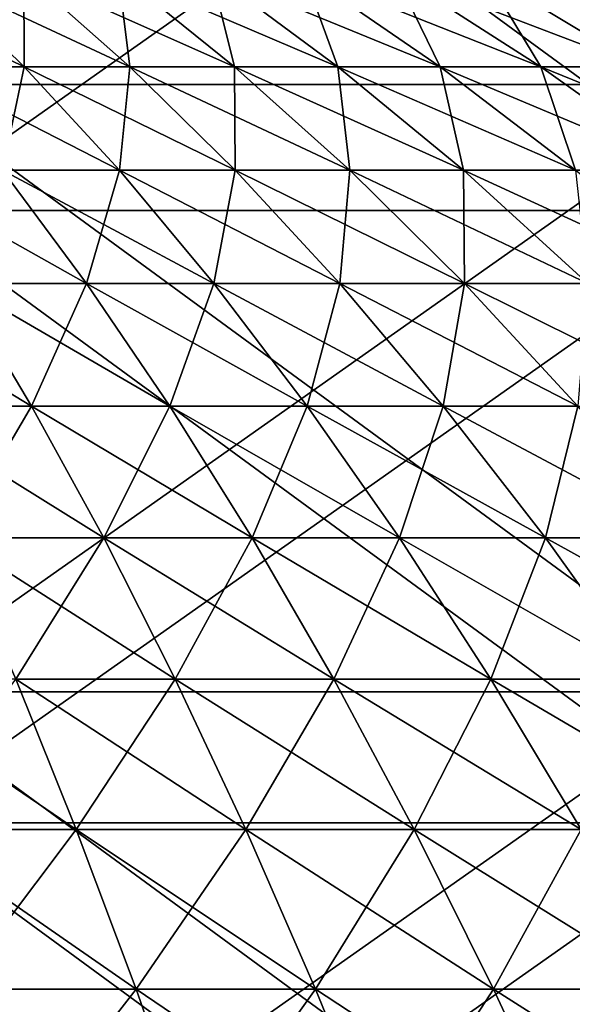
# Model space of a CAD drawing. Header units: millimetres. Extents: x -250 to 250, y -45 to 4150.
# Tile 629 of 656: x 7.64 to 11.97, y 4022.16 to 4029.87. Entities that reach past the tile are written whole.
import ezdxf

# ---------------------------------------------------------------- set-up
doc = ezdxf.new("R2010")
doc.units = ezdxf.units.MM
doc.header["$LTSCALE"] = 81.481481
for name, color, linetype in [('19', 7, 'CONTINUOUS'), ('20', 7, 'CONTINUOUS'), ('21', 7, 'CONTINUOUS'), ('22', 7, 'CONTINUOUS'), ('23', 7, 'CONTINUOUS'), ('24', 7, 'CONTINUOUS')]:
    doc.layers.add(name, color=color, linetype=linetype)

msp = doc.modelspace()

# ---------------------------------------------------------------- linework, layer by layer
at = {"layer": '19', "color": 7, "linetype": 'CONTINUOUS'}
for points in [[(13.4463, 4028.3791, -218.0081), (6.7263, 4028.3791, -218.3188), (13.6084, 4033.2334, -220.6363), (13.4463, 4028.3791, -218.0081)], [(13.6084, 4033.2334, -220.6363), (6.7263, 4028.3791, -218.3188), (6.8074, 4033.2334, -220.9507), (13.6084, 4033.2334, -220.6363)], [(13.2776, 4023.5841, -215.2736), (6.642, 4023.5841, -215.5804), (13.4463, 4028.3791, -218.0081), (13.2776, 4023.5841, -215.2736)], [(13.4463, 4028.3791, -218.0081), (6.642, 4023.5841, -215.5804), (6.7263, 4028.3791, -218.3188), (13.4463, 4028.3791, -218.0081)], [(13.1025, 4018.8508, -212.434), (6.5543, 4018.8508, -212.7367), (13.2776, 4023.5841, -215.2736), (13.1025, 4018.8508, -212.434)], [(13.2776, 4023.5841, -215.2736), (6.5543, 4018.8508, -212.7367), (6.642, 4023.5841, -215.5804), (13.2776, 4023.5841, -215.2736)]]:
    msp.add_3dface(points, dxfattribs=at)
at = {"layer": '20', "color": 7, "linetype": 'CONTINUOUS'}
for points in [[(6.7263, 4028.3791, 218.3188), (13.4463, 4028.3791, 218.0081), (6.8074, 4033.2334, 220.9507), (6.7263, 4028.3791, 218.3188)], [(6.8074, 4033.2334, 220.9507), (13.4463, 4028.3791, 218.0081), (13.6084, 4033.2334, 220.6363), (6.8074, 4033.2334, 220.9507)], [(6.642, 4023.5841, 215.5804), (13.2776, 4023.5841, 215.2736), (6.7263, 4028.3791, 218.3188), (6.642, 4023.5841, 215.5804)], [(6.7263, 4028.3791, 218.3188), (13.2776, 4023.5841, 215.2736), (13.4463, 4028.3791, 218.0081), (6.7263, 4028.3791, 218.3188)], [(6.5543, 4018.8508, 212.7367), (13.1025, 4018.8508, 212.434), (6.642, 4023.5841, 215.5804), (6.5543, 4018.8508, 212.7367)], [(6.642, 4023.5841, 215.5804), (13.1025, 4018.8508, 212.434), (13.2776, 4023.5841, 215.2736), (6.642, 4023.5841, 215.5804)]]:
    msp.add_3dface(points, dxfattribs=at)
at = {"layer": '21', "color": 7, "linetype": 'CONTINUOUS'}
for points in [[(13.3392, 4029.367, 216.2724), (6.6728, 4029.367, 216.5806), (13.5, 4034.182, 218.8789), (13.3392, 4029.367, 216.2724)], [(13.5, 4034.182, 218.8789), (6.6728, 4029.367, 216.5806), (6.7532, 4034.182, 219.1908), (13.5, 4034.182, 218.8789)], [(13.172, 4024.6108, 213.5604), (6.5891, 4024.6108, 213.8648), (13.3392, 4029.367, 216.2724), (13.172, 4024.6108, 213.5604)], [(13.3392, 4029.367, 216.2724), (6.5891, 4024.6108, 213.8648), (6.6728, 4029.367, 216.5806), (13.3392, 4029.367, 216.2724)], [(12.9983, 4019.9158, 210.7443), (6.5022, 4019.9158, 211.0446), (13.172, 4024.6108, 213.5604), (12.9983, 4019.9158, 210.7443)], [(13.172, 4024.6108, 213.5604), (6.5022, 4019.9158, 211.0446), (6.5891, 4024.6108, 213.8648), (13.172, 4024.6108, 213.5604)]]:
    msp.add_3dface(points, dxfattribs=at)
at = {"layer": '22', "color": 7, "linetype": 'CONTINUOUS'}
for points in [[(6.6728, 4029.367, -216.5806), (13.3392, 4029.367, -216.2724), (6.7532, 4034.182, -219.1908), (6.6728, 4029.367, -216.5806)], [(6.7532, 4034.182, -219.1908), (13.3392, 4029.367, -216.2724), (13.5, 4034.182, -218.8789), (6.7532, 4034.182, -219.1908)], [(6.5891, 4024.6108, -213.8648), (13.172, 4024.6108, -213.5604), (6.6728, 4029.367, -216.5806), (6.5891, 4024.6108, -213.8648)], [(6.6728, 4029.367, -216.5806), (13.172, 4024.6108, -213.5604), (13.3392, 4029.367, -216.2724), (6.6728, 4029.367, -216.5806)], [(6.5022, 4019.9158, -211.0446), (12.9983, 4019.9158, -210.7443), (6.5891, 4024.6108, -213.8648), (6.5022, 4019.9158, -211.0446)], [(6.5891, 4024.6108, -213.8648), (12.9983, 4019.9158, -210.7443), (13.172, 4024.6108, -213.5604), (6.5891, 4024.6108, -213.8648)]]:
    msp.add_3dface(points, dxfattribs=at)
at = {"layer": '23', "color": 7, "linetype": 'CONTINUOUS'}
for points in [[(6.8421, 4029.5066, 27.204), (7.6766, 4029.5066, 26.9804), (6.1727, 4030.2427, 24.5427), (6.8421, 4029.5066, 27.204)], [(6.1727, 4030.2427, 24.5427), (7.6766, 4029.5066, 26.9804), (6.9256, 4030.2427, 24.3409), (6.1727, 4030.2427, 24.5427)], [(7.6766, 4029.5066, 26.9804), (8.5038, 4029.5066, 26.7312), (6.9256, 4030.2427, 24.3409), (7.6766, 4029.5066, 26.9804)], [(6.9256, 4030.2427, 24.3409), (8.5038, 4029.5066, 26.7312), (7.6719, 4030.2427, 24.1161), (6.9256, 4030.2427, 24.3409)], [(8.5038, 4029.5066, 26.7312), (9.323, 4029.5066, 26.4566), (7.6719, 4030.2427, 24.1161), (8.5038, 4029.5066, 26.7312)], [(7.6719, 4030.2427, 24.1161), (9.323, 4029.5066, 26.4566), (8.4109, 4030.2427, 23.8684), (7.6719, 4030.2427, 24.1161)], [(9.323, 4029.5066, 26.4566), (10.1333, 4029.5066, 26.157), (8.4109, 4030.2427, 23.8684), (9.323, 4029.5066, 26.4566)], [(8.4109, 4030.2427, 23.8684), (10.1333, 4029.5066, 26.157), (9.1419, 4030.2427, 23.5981), (8.4109, 4030.2427, 23.8684)], [(10.1333, 4029.5066, 26.157), (10.934, 4029.5066, 25.8325), (9.1419, 4030.2427, 23.5981), (10.1333, 4029.5066, 26.157)], [(9.1419, 4030.2427, 23.5981), (10.934, 4029.5066, 25.8325), (9.8643, 4030.2427, 23.3054), (9.1419, 4030.2427, 23.5981)], [(10.934, 4029.5066, 25.8325), (11.7243, 4029.5066, 25.4836), (9.8643, 4030.2427, 23.3054), (10.934, 4029.5066, 25.8325)], [(9.8643, 4030.2427, 23.3054), (11.7243, 4029.5066, 25.4836), (10.5773, 4030.2427, 22.9905), (9.8643, 4030.2427, 23.3054)], [(11.7243, 4029.5066, 25.4836), (12.5035, 4029.5066, 25.1104), (10.5773, 4030.2427, 22.9905), (11.7243, 4029.5066, 25.4836)], [(10.5773, 4030.2427, 22.9905), (12.5035, 4029.5066, 25.1104), (11.2803, 4030.2427, 22.6539), (10.5773, 4030.2427, 22.9905)], [(12.5035, 4029.5066, 25.1104), (13.2709, 4029.5066, 24.7135), (11.2803, 4030.2427, 22.6539), (12.5035, 4029.5066, 25.1104)], [(11.2803, 4030.2427, 22.6539), (13.2709, 4029.5066, 24.7135), (11.9726, 4030.2427, 22.2958), (11.2803, 4030.2427, 22.6539)], [(7.5062, 4028.6952, 29.8446), (8.4217, 4028.6952, 29.5993), (6.8421, 4029.5066, 27.204), (7.5062, 4028.6952, 29.8446)], [(6.8421, 4029.5066, 27.204), (8.4217, 4028.6952, 29.5993), (7.6766, 4029.5066, 26.9804), (6.8421, 4029.5066, 27.204)], [(8.4217, 4028.6952, 29.5993), (9.3293, 4028.6952, 29.3259), (7.6766, 4029.5066, 26.9804), (8.4217, 4028.6952, 29.5993)], [(7.6766, 4029.5066, 26.9804), (9.3293, 4028.6952, 29.3259), (8.5038, 4029.5066, 26.7312), (7.6766, 4029.5066, 26.9804)], [(9.3293, 4028.6952, 29.3259), (10.2279, 4028.6952, 29.0247), (8.5038, 4029.5066, 26.7312), (9.3293, 4028.6952, 29.3259)], [(8.5038, 4029.5066, 26.7312), (10.2279, 4028.6952, 29.0247), (9.323, 4029.5066, 26.4566), (8.5038, 4029.5066, 26.7312)], [(10.2279, 4028.6952, 29.0247), (11.1169, 4028.6952, 28.696), (9.323, 4029.5066, 26.4566), (10.2279, 4028.6952, 29.0247)], [(9.323, 4029.5066, 26.4566), (11.1169, 4028.6952, 28.696), (10.1333, 4029.5066, 26.157), (9.323, 4029.5066, 26.4566)], [(11.1169, 4028.6952, 28.696), (11.9953, 4028.6952, 28.3401), (10.1333, 4029.5066, 26.157), (11.1169, 4028.6952, 28.696)], [(10.1333, 4029.5066, 26.157), (11.9953, 4028.6952, 28.3401), (10.934, 4029.5066, 25.8325), (10.1333, 4029.5066, 26.157)], [(11.9953, 4028.6952, 28.3401), (12.8624, 4028.6952, 27.9572), (10.934, 4029.5066, 25.8325), (11.9953, 4028.6952, 28.3401)], [(10.934, 4029.5066, 25.8325), (12.8624, 4028.6952, 27.9572), (11.7243, 4029.5066, 25.4836), (10.934, 4029.5066, 25.8325)], [(12.8624, 4028.6952, 27.9572), (13.7172, 4028.6952, 27.5479), (11.7243, 4029.5066, 25.4836), (12.8624, 4028.6952, 27.9572)], [(11.7243, 4029.5066, 25.4836), (13.7172, 4028.6952, 27.5479), (12.5035, 4029.5066, 25.1104), (11.7243, 4029.5066, 25.4836)], [(7.1611, 4027.809, 32.6986), (8.1647, 4027.809, 32.4626), (6.5836, 4028.6952, 30.0616), (7.1611, 4027.809, 32.6986)], [(6.5836, 4028.6952, 30.0616), (8.1647, 4027.809, 32.4626), (7.5062, 4028.6952, 29.8446), (6.5836, 4028.6952, 30.0616)], [(8.1647, 4027.809, 32.4626), (9.1605, 4027.809, 32.1957), (7.5062, 4028.6952, 29.8446), (8.1647, 4027.809, 32.4626)], [(7.5062, 4028.6952, 29.8446), (9.1605, 4027.809, 32.1957), (8.4217, 4028.6952, 29.5993), (7.5062, 4028.6952, 29.8446)], [(9.1605, 4027.809, 32.1957), (10.1476, 4027.809, 31.8984), (8.4217, 4028.6952, 29.5993), (9.1605, 4027.809, 32.1957)], [(8.4217, 4028.6952, 29.5993), (10.1476, 4027.809, 31.8984), (9.3293, 4028.6952, 29.3259), (8.4217, 4028.6952, 29.5993)], [(10.1476, 4027.809, 31.8984), (11.1251, 4027.809, 31.5708), (9.3293, 4028.6952, 29.3259), (10.1476, 4027.809, 31.8984)], [(9.3293, 4028.6952, 29.3259), (11.1251, 4027.809, 31.5708), (10.2279, 4028.6952, 29.0247), (9.3293, 4028.6952, 29.3259)], [(11.1251, 4027.809, 31.5708), (12.0921, 4027.809, 31.2132), (10.2279, 4028.6952, 29.0247), (11.1251, 4027.809, 31.5708)], [(10.2279, 4028.6952, 29.0247), (12.0921, 4027.809, 31.2132), (11.1169, 4028.6952, 28.696), (10.2279, 4028.6952, 29.0247)], [(12.0921, 4027.809, 31.2132), (13.0475, 4027.809, 30.826), (11.1169, 4028.6952, 28.696), (12.0921, 4027.809, 31.2132)], [(11.1169, 4028.6952, 28.696), (13.0475, 4027.809, 30.826), (11.9953, 4028.6952, 28.3401), (11.1169, 4028.6952, 28.696)], [(6.6421, 4026.8487, 35.5321), (7.7332, 4026.8487, 35.3107), (6.1508, 4027.809, 32.9036), (6.6421, 4026.8487, 35.5321)], [(6.1508, 4027.809, 32.9036), (7.7332, 4026.8487, 35.3107), (7.1611, 4027.809, 32.6986), (6.1508, 4027.809, 32.9036)], [(7.7332, 4026.8487, 35.3107), (8.8169, 4026.8487, 35.0558), (7.1611, 4027.809, 32.6986), (7.7332, 4026.8487, 35.3107)], [(7.1611, 4027.809, 32.6986), (8.8169, 4026.8487, 35.0558), (8.1647, 4027.809, 32.4626), (7.1611, 4027.809, 32.6986)], [(8.8169, 4026.8487, 35.0558), (9.8923, 4026.8487, 34.7677), (8.1647, 4027.809, 32.4626), (8.8169, 4026.8487, 35.0558)], [(8.1647, 4027.809, 32.4626), (9.8923, 4026.8487, 34.7677), (9.1605, 4027.809, 32.1957), (8.1647, 4027.809, 32.4626)], [(9.8923, 4026.8487, 34.7677), (10.9582, 4026.8487, 34.4465), (9.1605, 4027.809, 32.1957), (9.8923, 4026.8487, 34.7677)], [(9.1605, 4027.809, 32.1957), (10.9582, 4026.8487, 34.4465), (10.1476, 4027.809, 31.8984), (9.1605, 4027.809, 32.1957)], [(10.9582, 4026.8487, 34.4465), (12.0138, 4026.8487, 34.0927), (10.1476, 4027.809, 31.8984), (10.9582, 4026.8487, 34.4465)], [(10.1476, 4027.809, 31.8984), (12.0138, 4026.8487, 34.0927), (11.1251, 4027.809, 31.5708), (10.1476, 4027.809, 31.8984)], [(12.0138, 4026.8487, 34.0927), (13.058, 4026.8487, 33.7066), (11.1251, 4027.809, 31.5708), (12.0138, 4026.8487, 34.0927)], [(11.1251, 4027.809, 31.5708), (13.058, 4026.8487, 33.7066), (12.0921, 4027.809, 31.2132), (11.1251, 4027.809, 31.5708)], [(7.1284, 4025.815, 38.1335), (8.2993, 4025.815, 37.8959), (6.6421, 4026.8487, 35.5321), (7.1284, 4025.815, 38.1335)], [(6.6421, 4026.8487, 35.5321), (8.2993, 4025.815, 37.8959), (7.7332, 4026.8487, 35.3107), (6.6421, 4026.8487, 35.5321)], [(8.2993, 4025.815, 37.8959), (9.4624, 4025.815, 37.6224), (7.7332, 4026.8487, 35.3107), (8.2993, 4025.815, 37.8959)], [(7.7332, 4026.8487, 35.3107), (9.4624, 4025.815, 37.6224), (8.8169, 4026.8487, 35.0558), (7.7332, 4026.8487, 35.3107)], [(9.4624, 4025.815, 37.6224), (10.6165, 4025.815, 37.3131), (8.8169, 4026.8487, 35.0558), (9.4624, 4025.815, 37.6224)], [(8.8169, 4026.8487, 35.0558), (10.6165, 4025.815, 37.3131), (9.8923, 4026.8487, 34.7677), (8.8169, 4026.8487, 35.0558)], [(10.6165, 4025.815, 37.3131), (11.7605, 4025.815, 36.9685), (9.8923, 4026.8487, 34.7677), (10.6165, 4025.815, 37.3131)], [(9.8923, 4026.8487, 34.7677), (11.7605, 4025.815, 36.9685), (10.9582, 4026.8487, 34.4465), (9.8923, 4026.8487, 34.7677)], [(11.7605, 4025.815, 36.9685), (12.8934, 4025.815, 36.5888), (10.9582, 4026.8487, 34.4465), (11.7605, 4025.815, 36.9685)], [(10.9582, 4026.8487, 34.4465), (12.8934, 4025.815, 36.5888), (12.0138, 4026.8487, 34.0927), (10.9582, 4026.8487, 34.4465)], [(7.6093, 4024.7087, 40.7059), (8.8592, 4024.7087, 40.4523), (7.1284, 4025.815, 38.1335), (7.6093, 4024.7087, 40.7059)], [(7.1284, 4025.815, 38.1335), (8.8592, 4024.7087, 40.4523), (8.2993, 4025.815, 37.8959), (7.1284, 4025.815, 38.1335)], [(8.8592, 4024.7087, 40.4523), (10.1007, 4024.7087, 40.1603), (8.2993, 4025.815, 37.8959), (8.8592, 4024.7087, 40.4523)], [(8.2993, 4025.815, 37.8959), (10.1007, 4024.7087, 40.1603), (9.4624, 4025.815, 37.6224), (8.2993, 4025.815, 37.8959)], [(10.1007, 4024.7087, 40.1603), (11.3327, 4024.7087, 39.8302), (9.4624, 4025.815, 37.6224), (10.1007, 4024.7087, 40.1603)], [(9.4624, 4025.815, 37.6224), (11.3327, 4024.7087, 39.8302), (10.6165, 4025.815, 37.3131), (9.4624, 4025.815, 37.6224)], [(11.3327, 4024.7087, 39.8302), (12.5539, 4024.7087, 39.4623), (10.6165, 4025.815, 37.3131), (11.3327, 4024.7087, 39.8302)], [(10.6165, 4025.815, 37.3131), (12.5539, 4024.7087, 39.4623), (11.7605, 4025.815, 36.9685), (10.6165, 4025.815, 37.3131)], [(12.5539, 4024.7087, 39.4623), (13.7632, 4024.7087, 39.057), (11.7605, 4025.815, 36.9685), (12.5539, 4024.7087, 39.4623)], [(11.7605, 4025.815, 36.9685), (13.7632, 4024.7087, 39.057), (12.8934, 4025.815, 36.5888), (11.7605, 4025.815, 36.9685)], [(6.7487, 4023.5306, 43.4758), (8.0843, 4023.5306, 43.2474), (6.3521, 4024.7087, 40.9209), (6.7487, 4023.5306, 43.4758)], [(6.3521, 4024.7087, 40.9209), (8.0843, 4023.5306, 43.2474), (7.6093, 4024.7087, 40.7059), (6.3521, 4024.7087, 40.9209)], [(8.0843, 4023.5306, 43.2474), (9.4123, 4023.5306, 42.9779), (7.6093, 4024.7087, 40.7059), (8.0843, 4023.5306, 43.2474)], [(7.6093, 4024.7087, 40.7059), (9.4123, 4023.5306, 42.9779), (8.8592, 4024.7087, 40.4523), (7.6093, 4024.7087, 40.7059)], [(9.4123, 4023.5306, 42.9779), (10.7313, 4023.5306, 42.6676), (8.8592, 4024.7087, 40.4523), (9.4123, 4023.5306, 42.9779)], [(8.8592, 4024.7087, 40.4523), (10.7313, 4023.5306, 42.6676), (10.1007, 4024.7087, 40.1603), (8.8592, 4024.7087, 40.4523)], [(10.7313, 4023.5306, 42.6676), (12.0402, 4023.5306, 42.3169), (10.1007, 4024.7087, 40.1603), (10.7313, 4023.5306, 42.6676)], [(10.1007, 4024.7087, 40.1603), (12.0402, 4023.5306, 42.3169), (11.3327, 4024.7087, 39.8302), (10.1007, 4024.7087, 40.1603)], [(12.0402, 4023.5306, 42.3169), (13.3376, 4023.5306, 41.9261), (11.3327, 4024.7087, 39.8302), (12.0402, 4023.5306, 42.3169)], [(11.3327, 4024.7087, 39.8302), (13.3376, 4023.5306, 41.9261), (12.5539, 4024.7087, 39.4623), (11.3327, 4024.7087, 39.8302)], [(7.1401, 4022.2817, 45.9976), (8.5533, 4022.2817, 45.7559), (6.7487, 4023.5306, 43.4758), (7.1401, 4022.2817, 45.9976)], [(6.7487, 4023.5306, 43.4758), (8.5533, 4022.2817, 45.7559), (8.0843, 4023.5306, 43.2474), (6.7487, 4023.5306, 43.4758)], [(8.5533, 4022.2817, 45.7559), (9.9583, 4022.2817, 45.4708), (8.0843, 4023.5306, 43.2474), (8.5533, 4022.2817, 45.7559)], [(8.0843, 4023.5306, 43.2474), (9.9583, 4022.2817, 45.4708), (9.4123, 4023.5306, 42.9779), (8.0843, 4023.5306, 43.2474)], [(9.9583, 4022.2817, 45.4708), (11.3538, 4022.2817, 45.1425), (9.4123, 4023.5306, 42.9779), (9.9583, 4022.2817, 45.4708)], [(9.4123, 4023.5306, 42.9779), (11.3538, 4022.2817, 45.1425), (10.7313, 4023.5306, 42.6676), (9.4123, 4023.5306, 42.9779)], [(11.3538, 4022.2817, 45.1425), (12.7386, 4022.2817, 44.7715), (10.7313, 4023.5306, 42.6676), (11.3538, 4022.2817, 45.1425)], [(10.7313, 4023.5306, 42.6676), (12.7386, 4022.2817, 44.7715), (12.0402, 4023.5306, 42.3169), (10.7313, 4023.5306, 42.6676)], [(7.5262, 4020.9628, 48.4844), (9.0157, 4020.9628, 48.2296), (7.1401, 4022.2817, 45.9976), (7.5262, 4020.9628, 48.4844)], [(7.1401, 4022.2817, 45.9976), (9.0157, 4020.9628, 48.2296), (8.5533, 4022.2817, 45.7559), (7.1401, 4022.2817, 45.9976)], [(9.0157, 4020.9628, 48.2296), (10.4966, 4020.9628, 47.9291), (8.5533, 4022.2817, 45.7559), (9.0157, 4020.9628, 48.2296)], [(8.5533, 4022.2817, 45.7559), (10.4966, 4020.9628, 47.9291), (9.9583, 4022.2817, 45.4708), (8.5533, 4022.2817, 45.7559)], [(10.4966, 4020.9628, 47.9291), (11.9676, 4020.9628, 47.5831), (9.9583, 4022.2817, 45.4708), (10.4966, 4020.9628, 47.9291)], [(9.9583, 4022.2817, 45.4708), (11.9676, 4020.9628, 47.5831), (11.3538, 4022.2817, 45.1425), (9.9583, 4022.2817, 45.4708)], [(11.9676, 4020.9628, 47.5831), (13.4273, 4020.9628, 47.192), (11.3538, 4022.2817, 45.1425), (11.9676, 4020.9628, 47.5831)], [(11.3538, 4022.2817, 45.1425), (13.4273, 4020.9628, 47.192), (12.7386, 4022.2817, 44.7715), (11.3538, 4022.2817, 45.1425)]]:
    msp.add_3dface(points, dxfattribs=at)
at = {"layer": '24', "color": 7, "linetype": 'CONTINUOUS'}
for points in [[(7.6766, 4029.5066, -26.9804), (6.8421, 4029.5066, -27.204), (6.9256, 4030.2427, -24.3409), (7.6766, 4029.5066, -26.9804)], [(7.6719, 4030.2427, -24.1161), (7.6766, 4029.5066, -26.9804), (6.9256, 4030.2427, -24.3409), (7.6719, 4030.2427, -24.1161)], [(8.5038, 4029.5066, -26.7312), (7.6766, 4029.5066, -26.9804), (7.6719, 4030.2427, -24.1161), (8.5038, 4029.5066, -26.7312)], [(8.4109, 4030.2427, -23.8684), (8.5038, 4029.5066, -26.7312), (7.6719, 4030.2427, -24.1161), (8.4109, 4030.2427, -23.8684)], [(9.323, 4029.5066, -26.4566), (8.5038, 4029.5066, -26.7312), (8.4109, 4030.2427, -23.8684), (9.323, 4029.5066, -26.4566)], [(9.1419, 4030.2427, -23.5981), (9.323, 4029.5066, -26.4566), (8.4109, 4030.2427, -23.8684), (9.1419, 4030.2427, -23.5981)], [(10.1333, 4029.5066, -26.157), (9.323, 4029.5066, -26.4566), (9.1419, 4030.2427, -23.5981), (10.1333, 4029.5066, -26.157)], [(9.8643, 4030.2427, -23.3054), (10.1333, 4029.5066, -26.157), (9.1419, 4030.2427, -23.5981), (9.8643, 4030.2427, -23.3054)], [(10.934, 4029.5066, -25.8325), (10.1333, 4029.5066, -26.157), (9.8643, 4030.2427, -23.3054), (10.934, 4029.5066, -25.8325)], [(10.5773, 4030.2427, -22.9905), (10.934, 4029.5066, -25.8325), (9.8643, 4030.2427, -23.3054), (10.5773, 4030.2427, -22.9905)], [(11.7243, 4029.5066, -25.4836), (10.934, 4029.5066, -25.8325), (10.5773, 4030.2427, -22.9905), (11.7243, 4029.5066, -25.4836)], [(11.2803, 4030.2427, -22.6539), (11.7243, 4029.5066, -25.4836), (10.5773, 4030.2427, -22.9905), (11.2803, 4030.2427, -22.6539)], [(12.5035, 4029.5066, -25.1104), (11.7243, 4029.5066, -25.4836), (11.2803, 4030.2427, -22.6539), (12.5035, 4029.5066, -25.1104)], [(11.9726, 4030.2427, -22.2958), (12.5035, 4029.5066, -25.1104), (11.2803, 4030.2427, -22.6539), (11.9726, 4030.2427, -22.2958)], [(7.6766, 4029.5066, -26.9804), (7.5062, 4028.6952, -29.8446), (6.8421, 4029.5066, -27.204), (7.6766, 4029.5066, -26.9804)], [(8.4217, 4028.6952, -29.5993), (7.5062, 4028.6952, -29.8446), (7.6766, 4029.5066, -26.9804), (8.4217, 4028.6952, -29.5993)], [(8.5038, 4029.5066, -26.7312), (8.4217, 4028.6952, -29.5993), (7.6766, 4029.5066, -26.9804), (8.5038, 4029.5066, -26.7312)], [(9.3293, 4028.6952, -29.3259), (8.4217, 4028.6952, -29.5993), (8.5038, 4029.5066, -26.7312), (9.3293, 4028.6952, -29.3259)], [(9.323, 4029.5066, -26.4566), (9.3293, 4028.6952, -29.3259), (8.5038, 4029.5066, -26.7312), (9.323, 4029.5066, -26.4566)], [(10.2279, 4028.6952, -29.0247), (9.3293, 4028.6952, -29.3259), (9.323, 4029.5066, -26.4566), (10.2279, 4028.6952, -29.0247)], [(10.1333, 4029.5066, -26.157), (10.2279, 4028.6952, -29.0247), (9.323, 4029.5066, -26.4566), (10.1333, 4029.5066, -26.157)], [(11.1169, 4028.6952, -28.696), (10.2279, 4028.6952, -29.0247), (10.1333, 4029.5066, -26.157), (11.1169, 4028.6952, -28.696)], [(10.934, 4029.5066, -25.8325), (11.1169, 4028.6952, -28.696), (10.1333, 4029.5066, -26.157), (10.934, 4029.5066, -25.8325)], [(11.9953, 4028.6952, -28.3401), (11.1169, 4028.6952, -28.696), (10.934, 4029.5066, -25.8325), (11.9953, 4028.6952, -28.3401)], [(11.7243, 4029.5066, -25.4836), (11.9953, 4028.6952, -28.3401), (10.934, 4029.5066, -25.8325), (11.7243, 4029.5066, -25.4836)], [(12.8624, 4028.6952, -27.9572), (11.9953, 4028.6952, -28.3401), (11.7243, 4029.5066, -25.4836), (12.8624, 4028.6952, -27.9572)], [(12.5035, 4029.5066, -25.1104), (12.8624, 4028.6952, -27.9572), (11.7243, 4029.5066, -25.4836), (12.5035, 4029.5066, -25.1104)], [(8.1647, 4027.809, -32.4626), (7.1611, 4027.809, -32.6986), (7.5062, 4028.6952, -29.8446), (8.1647, 4027.809, -32.4626)], [(8.4217, 4028.6952, -29.5993), (8.1647, 4027.809, -32.4626), (7.5062, 4028.6952, -29.8446), (8.4217, 4028.6952, -29.5993)], [(9.1605, 4027.809, -32.1957), (8.1647, 4027.809, -32.4626), (8.4217, 4028.6952, -29.5993), (9.1605, 4027.809, -32.1957)], [(9.3293, 4028.6952, -29.3259), (9.1605, 4027.809, -32.1957), (8.4217, 4028.6952, -29.5993), (9.3293, 4028.6952, -29.3259)], [(10.1476, 4027.809, -31.8984), (9.1605, 4027.809, -32.1957), (9.3293, 4028.6952, -29.3259), (10.1476, 4027.809, -31.8984)], [(10.2279, 4028.6952, -29.0247), (10.1476, 4027.809, -31.8984), (9.3293, 4028.6952, -29.3259), (10.2279, 4028.6952, -29.0247)], [(11.1251, 4027.809, -31.5708), (10.1476, 4027.809, -31.8984), (10.2279, 4028.6952, -29.0247), (11.1251, 4027.809, -31.5708)], [(11.1169, 4028.6952, -28.696), (11.1251, 4027.809, -31.5708), (10.2279, 4028.6952, -29.0247), (11.1169, 4028.6952, -28.696)], [(12.0921, 4027.809, -31.2132), (11.1251, 4027.809, -31.5708), (11.1169, 4028.6952, -28.696), (12.0921, 4027.809, -31.2132)], [(11.9953, 4028.6952, -28.3401), (12.0921, 4027.809, -31.2132), (11.1169, 4028.6952, -28.696), (11.9953, 4028.6952, -28.3401)], [(7.7332, 4026.8487, -35.3107), (6.6421, 4026.8487, -35.5321), (7.1611, 4027.809, -32.6986), (7.7332, 4026.8487, -35.3107)], [(8.1647, 4027.809, -32.4626), (7.7332, 4026.8487, -35.3107), (7.1611, 4027.809, -32.6986), (8.1647, 4027.809, -32.4626)], [(8.8169, 4026.8487, -35.0558), (7.7332, 4026.8487, -35.3107), (8.1647, 4027.809, -32.4626), (8.8169, 4026.8487, -35.0558)], [(9.1605, 4027.809, -32.1957), (8.8169, 4026.8487, -35.0558), (8.1647, 4027.809, -32.4626), (9.1605, 4027.809, -32.1957)], [(9.8923, 4026.8487, -34.7677), (8.8169, 4026.8487, -35.0558), (9.1605, 4027.809, -32.1957), (9.8923, 4026.8487, -34.7677)], [(10.1476, 4027.809, -31.8984), (9.8923, 4026.8487, -34.7677), (9.1605, 4027.809, -32.1957), (10.1476, 4027.809, -31.8984)], [(10.9582, 4026.8487, -34.4465), (9.8923, 4026.8487, -34.7677), (10.1476, 4027.809, -31.8984), (10.9582, 4026.8487, -34.4465)], [(11.1251, 4027.809, -31.5708), (10.9582, 4026.8487, -34.4465), (10.1476, 4027.809, -31.8984), (11.1251, 4027.809, -31.5708)], [(12.0138, 4026.8487, -34.0927), (10.9582, 4026.8487, -34.4465), (11.1251, 4027.809, -31.5708), (12.0138, 4026.8487, -34.0927)], [(12.0921, 4027.809, -31.2132), (12.0138, 4026.8487, -34.0927), (11.1251, 4027.809, -31.5708), (12.0921, 4027.809, -31.2132)], [(7.7332, 4026.8487, -35.3107), (7.1284, 4025.815, -38.1335), (6.6421, 4026.8487, -35.5321), (7.7332, 4026.8487, -35.3107)], [(8.2993, 4025.815, -37.8959), (7.1284, 4025.815, -38.1335), (7.7332, 4026.8487, -35.3107), (8.2993, 4025.815, -37.8959)], [(8.8169, 4026.8487, -35.0558), (8.2993, 4025.815, -37.8959), (7.7332, 4026.8487, -35.3107), (8.8169, 4026.8487, -35.0558)], [(9.4624, 4025.815, -37.6224), (8.2993, 4025.815, -37.8959), (8.8169, 4026.8487, -35.0558), (9.4624, 4025.815, -37.6224)], [(9.8923, 4026.8487, -34.7677), (9.4624, 4025.815, -37.6224), (8.8169, 4026.8487, -35.0558), (9.8923, 4026.8487, -34.7677)], [(10.6165, 4025.815, -37.3131), (9.4624, 4025.815, -37.6224), (9.8923, 4026.8487, -34.7677), (10.6165, 4025.815, -37.3131)], [(10.9582, 4026.8487, -34.4465), (10.6165, 4025.815, -37.3131), (9.8923, 4026.8487, -34.7677), (10.9582, 4026.8487, -34.4465)], [(11.7605, 4025.815, -36.9685), (10.6165, 4025.815, -37.3131), (10.9582, 4026.8487, -34.4465), (11.7605, 4025.815, -36.9685)], [(12.0138, 4026.8487, -34.0927), (11.7605, 4025.815, -36.9685), (10.9582, 4026.8487, -34.4465), (12.0138, 4026.8487, -34.0927)], [(12.8934, 4025.815, -36.5888), (11.7605, 4025.815, -36.9685), (12.0138, 4026.8487, -34.0927), (12.8934, 4025.815, -36.5888)], [(8.2993, 4025.815, -37.8959), (7.6093, 4024.7087, -40.7059), (7.1284, 4025.815, -38.1335), (8.2993, 4025.815, -37.8959)], [(8.8592, 4024.7087, -40.4523), (7.6093, 4024.7087, -40.7059), (8.2993, 4025.815, -37.8959), (8.8592, 4024.7087, -40.4523)], [(9.4624, 4025.815, -37.6224), (8.8592, 4024.7087, -40.4523), (8.2993, 4025.815, -37.8959), (9.4624, 4025.815, -37.6224)], [(10.1007, 4024.7087, -40.1603), (8.8592, 4024.7087, -40.4523), (9.4624, 4025.815, -37.6224), (10.1007, 4024.7087, -40.1603)], [(10.6165, 4025.815, -37.3131), (10.1007, 4024.7087, -40.1603), (9.4624, 4025.815, -37.6224), (10.6165, 4025.815, -37.3131)], [(11.3327, 4024.7087, -39.8302), (10.1007, 4024.7087, -40.1603), (10.6165, 4025.815, -37.3131), (11.3327, 4024.7087, -39.8302)], [(11.7605, 4025.815, -36.9685), (11.3327, 4024.7087, -39.8302), (10.6165, 4025.815, -37.3131), (11.7605, 4025.815, -36.9685)], [(12.5539, 4024.7087, -39.4623), (11.3327, 4024.7087, -39.8302), (11.7605, 4025.815, -36.9685), (12.5539, 4024.7087, -39.4623)], [(12.8934, 4025.815, -36.5888), (12.5539, 4024.7087, -39.4623), (11.7605, 4025.815, -36.9685), (12.8934, 4025.815, -36.5888)], [(8.0843, 4023.5306, -43.2474), (6.7487, 4023.5306, -43.4758), (7.6093, 4024.7087, -40.7059), (8.0843, 4023.5306, -43.2474)], [(8.8592, 4024.7087, -40.4523), (8.0843, 4023.5306, -43.2474), (7.6093, 4024.7087, -40.7059), (8.8592, 4024.7087, -40.4523)], [(9.4123, 4023.5306, -42.9779), (8.0843, 4023.5306, -43.2474), (8.8592, 4024.7087, -40.4523), (9.4123, 4023.5306, -42.9779)], [(10.1007, 4024.7087, -40.1603), (9.4123, 4023.5306, -42.9779), (8.8592, 4024.7087, -40.4523), (10.1007, 4024.7087, -40.1603)], [(10.7313, 4023.5306, -42.6676), (9.4123, 4023.5306, -42.9779), (10.1007, 4024.7087, -40.1603), (10.7313, 4023.5306, -42.6676)], [(11.3327, 4024.7087, -39.8302), (10.7313, 4023.5306, -42.6676), (10.1007, 4024.7087, -40.1603), (11.3327, 4024.7087, -39.8302)], [(12.0402, 4023.5306, -42.3169), (10.7313, 4023.5306, -42.6676), (11.3327, 4024.7087, -39.8302), (12.0402, 4023.5306, -42.3169)], [(12.5539, 4024.7087, -39.4623), (12.0402, 4023.5306, -42.3169), (11.3327, 4024.7087, -39.8302), (12.5539, 4024.7087, -39.4623)], [(8.0843, 4023.5306, -43.2474), (7.1401, 4022.2817, -45.9976), (6.7487, 4023.5306, -43.4758), (8.0843, 4023.5306, -43.2474)], [(8.5533, 4022.2817, -45.7559), (7.1401, 4022.2817, -45.9976), (8.0843, 4023.5306, -43.2474), (8.5533, 4022.2817, -45.7559)], [(9.4123, 4023.5306, -42.9779), (8.5533, 4022.2817, -45.7559), (8.0843, 4023.5306, -43.2474), (9.4123, 4023.5306, -42.9779)], [(9.9583, 4022.2817, -45.4708), (8.5533, 4022.2817, -45.7559), (9.4123, 4023.5306, -42.9779), (9.9583, 4022.2817, -45.4708)], [(10.7313, 4023.5306, -42.6676), (9.9583, 4022.2817, -45.4708), (9.4123, 4023.5306, -42.9779), (10.7313, 4023.5306, -42.6676)], [(11.3538, 4022.2817, -45.1425), (9.9583, 4022.2817, -45.4708), (10.7313, 4023.5306, -42.6676), (11.3538, 4022.2817, -45.1425)], [(12.0402, 4023.5306, -42.3169), (11.3538, 4022.2817, -45.1425), (10.7313, 4023.5306, -42.6676), (12.0402, 4023.5306, -42.3169)], [(12.7386, 4022.2817, -44.7715), (11.3538, 4022.2817, -45.1425), (12.0402, 4023.5306, -42.3169), (12.7386, 4022.2817, -44.7715)], [(8.5533, 4022.2817, -45.7559), (7.5262, 4020.9628, -48.4844), (7.1401, 4022.2817, -45.9976), (8.5533, 4022.2817, -45.7559)], [(9.0157, 4020.9628, -48.2296), (7.5262, 4020.9628, -48.4844), (8.5533, 4022.2817, -45.7559), (9.0157, 4020.9628, -48.2296)], [(9.9583, 4022.2817, -45.4708), (9.0157, 4020.9628, -48.2296), (8.5533, 4022.2817, -45.7559), (9.9583, 4022.2817, -45.4708)], [(10.4966, 4020.9628, -47.9291), (9.0157, 4020.9628, -48.2296), (9.9583, 4022.2817, -45.4708), (10.4966, 4020.9628, -47.9291)], [(11.3538, 4022.2817, -45.1425), (10.4966, 4020.9628, -47.9291), (9.9583, 4022.2817, -45.4708), (11.3538, 4022.2817, -45.1425)], [(11.9676, 4020.9628, -47.5831), (10.4966, 4020.9628, -47.9291), (11.3538, 4022.2817, -45.1425), (11.9676, 4020.9628, -47.5831)], [(12.7386, 4022.2817, -44.7715), (11.9676, 4020.9628, -47.5831), (11.3538, 4022.2817, -45.1425), (12.7386, 4022.2817, -44.7715)], [(13.4273, 4020.9628, -47.192), (11.9676, 4020.9628, -47.5831), (12.7386, 4022.2817, -44.7715), (13.4273, 4020.9628, -47.192)]]:
    msp.add_3dface(points, dxfattribs=at)

doc.saveas('drawing.dxf')
